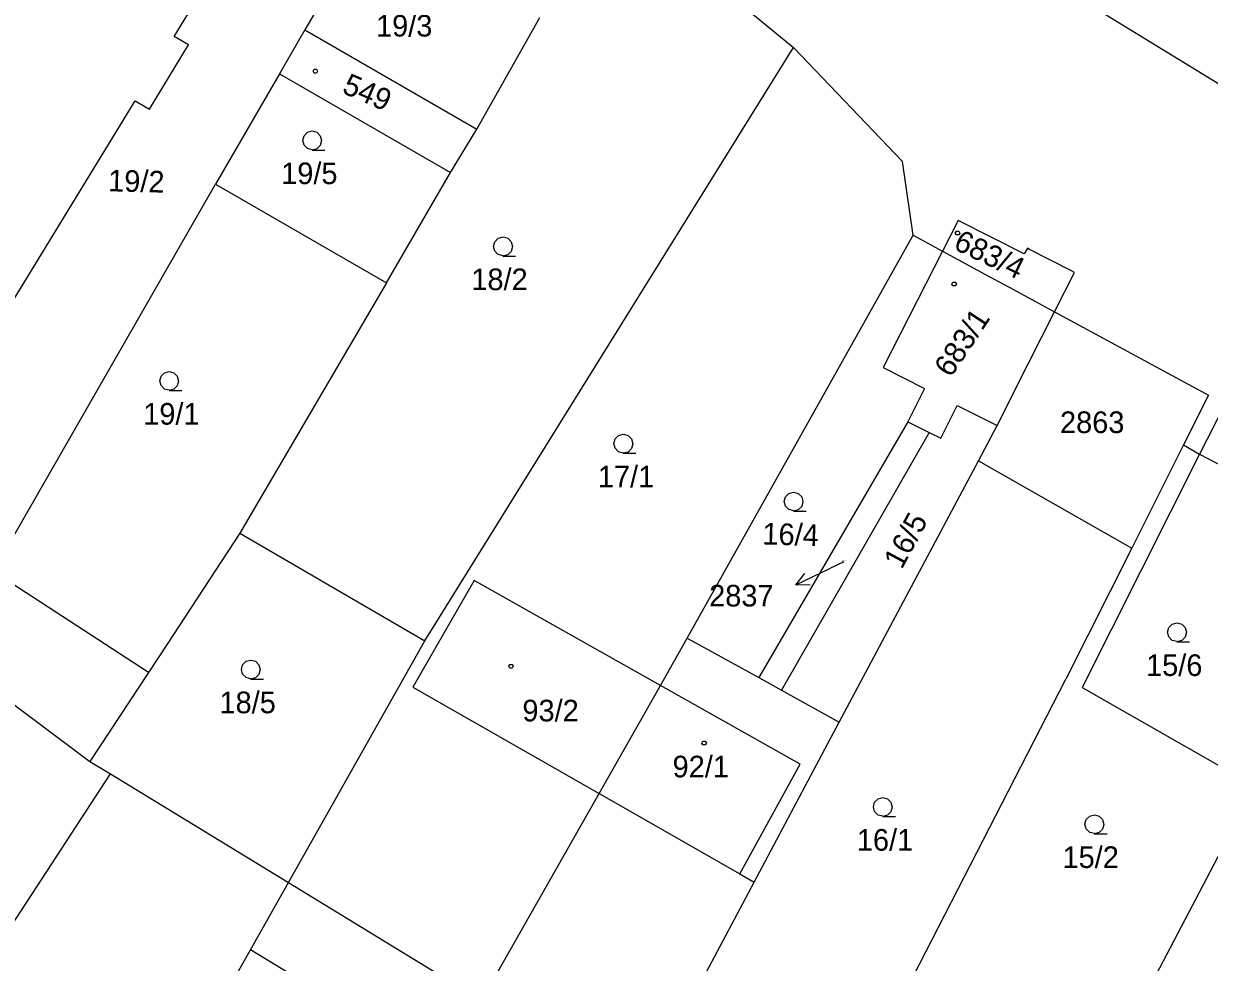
# Model space of a CAD drawing. Extents: x -580630 to -576196, y -1189024 to -1183567.
# Drawn here: x -578572.8 to -578479.7, y -1185883.6 to -1185809.9 of the extents above; entities that cross this region are included whole.
import ezdxf

# ---------------------------------------------------------------- set-up
doc = ezdxf.new("R2010")
doc.units = 0
for name, color, linetype in [('Vrstva 1', 7, 'Continuous'), ('Vrstva 16', 7, 'Continuous'), ('Vrstva 18', 7, 'Continuous'), ('Vrstva 19', 7, 'Continuous'), ('Vrstva 25', 7, 'Continuous'), ('Vrstva 4', 7, 'Continuous')]:
    doc.layers.add(name, color=color, linetype=linetype)

msp = doc.modelspace()

# ---------------------------------------------------------------- linework, layer by layer
at = {"layer": 'Vrstva 1'}
for p, q in [((-578526.69, -1185800.01), (-578512.38, -1185811.74)), ((-578545.71, -1185801.64), (-578550.75, -1185810.37)), ((-578500.65, -1185801.29), (-578467.32, -1185821.75)), ((-578561.01, -1185810.88), (-578558.58, -1185806.86)), ((-578537.24, -1185818.17), (-578532.29, -1185809.39)), ((-578559.9, -1185811.55), (-578561.01, -1185810.88)), ((-578550.75, -1185810.37), (-578552.75, -1185813.83)), ((-578550.75, -1185810.37), (-578537.24, -1185818.17)), ((-578562.96, -1185816.6), (-578559.9, -1185811.55)), ((-578541.34, -1185858.39), (-578512.38, -1185811.74)), ((-578503.8, -1185820.72), (-578512.38, -1185811.74)), ((-578552.75, -1185813.83), (-578557.76, -1185822.49)), ((-578552.75, -1185813.83), (-578539.32, -1185821.58)), ((-578576.12, -1185835.63), (-578564.07, -1185815.93)), ((-578564.07, -1185815.93), (-578562.96, -1185816.6)), ((-578539.32, -1185821.58), (-578537.24, -1185818.17)), ((-578502.98, -1185826.5), (-578503.8, -1185820.72)), ((-578544.35, -1185830.24), (-578539.32, -1185821.58)), ((-578573.89, -1185850.62), (-578557.76, -1185822.49)), ((-578557.76, -1185822.49), (-578544.35, -1185830.24)), ((-578499.45, -1185825.34), (-578500.67, -1185827.75)), ((-578494.27, -1185827.96), (-578499.45, -1185825.34)), ((-578520.72, -1185858.17), (-578502.98, -1185826.5)), ((-578502.98, -1185826.5), (-578500.67, -1185827.75)), ((-578500.67, -1185827.75), (-578505.32, -1185836.9)), ((-578500.67, -1185827.75), (-578497.05, -1185829.71)), ((-578494, -1185827.53), (-578494.27, -1185827.96)), ((-578493.83, -1185827.62), (-578494, -1185827.53)), ((-578490.6, -1185829.27), (-578493.83, -1185827.62)), ((-578497.05, -1185829.71), (-578495.43, -1185830.59)), ((-578491.87, -1185832.52), (-578490.3, -1185829.42)), ((-578490.3, -1185829.42), (-578490.6, -1185829.27)), ((-578544.35, -1185830.24), (-578555.85, -1185849.92)), ((-578495.43, -1185830.59), (-578491.87, -1185832.52)), ((-578493.91, -1185836.56), (-578491.87, -1185832.52)), ((-578491.87, -1185832.52), (-578479.78, -1185839.07)), ((-578474.56, -1185831.99), (-578479.89, -1185842.54)), ((-578505.32, -1185836.9), (-578502.08, -1185838.56)), ((-578496.38, -1185841.46), (-578493.91, -1185836.56)), ((-578502.08, -1185838.56), (-578503.39, -1185841.16)), ((-578479.78, -1185839.07), (-578481.74, -1185842.97)), ((-578500.81, -1185842.46), (-578499.51, -1185839.88)), ((-578499.51, -1185839.88), (-578496.38, -1185841.46)), ((-578503.39, -1185841.16), (-578515.11, -1185861.27)), ((-578501.72, -1185842), (-578513.32, -1185862.26)), ((-578503.39, -1185841.16), (-578501.72, -1185842)), ((-578501.72, -1185842), (-578500.81, -1185842.46)), ((-578497.85, -1185844.23), (-578496.38, -1185841.46)), ((-578479.89, -1185842.54), (-578480.48, -1185843.7)), ((-578480.48, -1185843.7), (-578489.71, -1185862.04)), ((-578481.74, -1185842.97), (-578485.81, -1185851.09)), ((-578481.74, -1185842.97), (-578480.48, -1185843.7)), ((-578480.48, -1185843.7), (-578478.46, -1185844.75)), ((-578508.78, -1185864.78), (-578497.85, -1185844.23)), ((-578497.85, -1185844.23), (-578485.81, -1185851.09)), ((-578555.85, -1185849.92), (-578561.58, -1185858.65)), ((-578555.85, -1185849.92), (-578541.34, -1185858.39)), ((-578485.81, -1185851.09), (-578490.99, -1185861.4)), ((-578563.04, -1185860.88), (-578575.31, -1185852.88)), ((-578537.46, -1185853.65), (-578542.28, -1185862.02)), ((-578522.81, -1185861.9), (-578537.46, -1185853.65)), ((-578561.58, -1185858.65), (-578563.04, -1185860.88)), ((-578552.04, -1185877.37), (-578541.34, -1185858.39)), ((-578522.81, -1185861.9), (-578520.72, -1185858.17)), ((-578520.72, -1185858.17), (-578515.11, -1185861.27)), ((-578563.04, -1185860.88), (-578567.64, -1185867.87)), ((-578515.11, -1185861.27), (-578513.32, -1185862.26)), ((-578509.24, -1185896.95), (-578490.99, -1185861.4)), ((-578542.28, -1185862.02), (-578527.63, -1185870.38)), ((-578527.63, -1185870.38), (-578522.81, -1185861.9)), ((-578513.32, -1185862.26), (-578508.78, -1185864.78)), ((-578489.71, -1185862.04), (-578476.14, -1185869.81)), ((-578515.46, -1185877.35), (-578508.78, -1185864.78)), ((-578567.64, -1185867.87), (-578566.01, -1185868.83)), ((-578577.1, -1185885.8), (-578566.01, -1185868.83)), ((-578566.01, -1185868.83), (-578552.04, -1185877.37)), ((-578485.08, -1185886.89), (-578476.14, -1185869.81)), ((-578536.88, -1185886.63), (-578527.63, -1185870.38)), ((-578527.63, -1185870.38), (-578516.59, -1185876.68)), ((-578555.03, -1185882.67), (-578552.04, -1185877.37)), ((-578552.04, -1185877.37), (-578536.88, -1185886.63)), ((-578524.57, -1185894.48), (-578515.46, -1185877.35)), ((-578516.59, -1185876.68), (-578515.46, -1185877.35)), ((-578562.64, -1185896.16), (-578555.03, -1185882.67))]:
    msp.add_line(p, q, dxfattribs=at)
at = {"layer": 'Vrstva 16'}
for p in [(-578508.43, -1185852.16), (-578512.178, -1185853.981)]:
    msp.add_line(p, (-578509.48, -1185852.67), dxfattribs=at)
msp.add_lwpolyline([(-578511.06, -1185853.994), (-578512.178, -1185853.981), (-578511.497, -1185853.094)], dxfattribs=at)
at = {"layer": 'Vrstva 25'}
for points in [[(-578549.84, -1185813.46), (-578549.75, -1185813.61), (-578549.84, -1185813.76), (-578550.02, -1185813.76), (-578550.11, -1185813.61), (-578550.02, -1185813.46)], [(-578499.4, -1185826.18), (-578499.31, -1185826.33), (-578499.4, -1185826.48), (-578499.58, -1185826.48), (-578499.67, -1185826.33), (-578499.58, -1185826.18)], [(-578499.67, -1185830.19), (-578499.58, -1185830.34), (-578499.67, -1185830.49), (-578499.85, -1185830.49), (-578499.94, -1185830.34), (-578499.85, -1185830.19)], [(-578534.47, -1185860.23), (-578534.38, -1185860.38), (-578534.47, -1185860.53), (-578534.65, -1185860.53), (-578534.74, -1185860.38), (-578534.65, -1185860.23)], [(-578519.31, -1185866.26), (-578519.22, -1185866.41), (-578519.31, -1185866.56), (-578519.49, -1185866.56), (-578519.58, -1185866.41), (-578519.49, -1185866.26)]]:
    msp.add_lwpolyline(points, close=True, dxfattribs=at)
for points in [[(-578550.17, -1185819.79), (-578550.55, -1185819.69), (-578550.82, -1185819.42), (-578550.92, -1185819.05), (-578550.82, -1185818.68), (-578550.55, -1185818.41), (-578550.18, -1185818.31), (-578549.81, -1185818.41), (-578549.54, -1185818.68), (-578549.44, -1185819.06), (-578549.54, -1185819.44), (-578549.81, -1185819.71), (-578550.19, -1185819.81), (-578549.19, -1185819.81)], [(-578535.18, -1185828.12), (-578535.56, -1185828.02), (-578535.83, -1185827.75), (-578535.93, -1185827.38), (-578535.83, -1185827.01), (-578535.56, -1185826.74), (-578535.19, -1185826.64), (-578534.82, -1185826.74), (-578534.55, -1185827.01), (-578534.45, -1185827.39), (-578534.55, -1185827.77), (-578534.82, -1185828.04), (-578535.2, -1185828.14), (-578534.2, -1185828.14)], [(-578561.4, -1185838.69), (-578561.78, -1185838.59), (-578562.05, -1185838.32), (-578562.15, -1185837.95), (-578562.05, -1185837.58), (-578561.78, -1185837.31), (-578561.41, -1185837.21), (-578561.04, -1185837.31), (-578560.77, -1185837.58), (-578560.67, -1185837.96), (-578560.77, -1185838.34), (-578561.04, -1185838.61), (-578561.42, -1185838.71), (-578560.42, -1185838.71)], [(-578525.73, -1185843.62), (-578526.11, -1185843.52), (-578526.38, -1185843.25), (-578526.48, -1185842.88), (-578526.38, -1185842.51), (-578526.11, -1185842.24), (-578525.74, -1185842.14), (-578525.37, -1185842.24), (-578525.1, -1185842.51), (-578525, -1185842.89), (-578525.1, -1185843.27), (-578525.37, -1185843.54), (-578525.75, -1185843.64), (-578524.75, -1185843.64)], [(-578512.36, -1185848.17), (-578512.74, -1185848.07), (-578513.01, -1185847.8), (-578513.11, -1185847.43), (-578513.01, -1185847.06), (-578512.74, -1185846.79), (-578512.37, -1185846.69), (-578512, -1185846.79), (-578511.73, -1185847.06), (-578511.63, -1185847.44), (-578511.73, -1185847.82), (-578512, -1185848.09), (-578512.38, -1185848.19), (-578511.38, -1185848.19)], [(-578482.24, -1185858.44), (-578482.62, -1185858.34), (-578482.89, -1185858.07), (-578482.99, -1185857.7), (-578482.89, -1185857.33), (-578482.62, -1185857.06), (-578482.25, -1185856.96), (-578481.88, -1185857.06), (-578481.61, -1185857.33), (-578481.51, -1185857.71), (-578481.61, -1185858.09), (-578481.88, -1185858.36), (-578482.26, -1185858.46), (-578481.26, -1185858.46)], [(-578554.99, -1185861.37), (-578555.37, -1185861.27), (-578555.64, -1185861), (-578555.74, -1185860.63), (-578555.64, -1185860.26), (-578555.37, -1185859.99), (-578555, -1185859.89), (-578554.63, -1185859.99), (-578554.36, -1185860.26), (-578554.26, -1185860.64), (-578554.36, -1185861.02), (-578554.63, -1185861.29), (-578555.01, -1185861.39), (-578554.01, -1185861.39)], [(-578505.35, -1185872.17), (-578505.73, -1185872.07), (-578506, -1185871.8), (-578506.1, -1185871.43), (-578506, -1185871.06), (-578505.73, -1185870.79), (-578505.36, -1185870.69), (-578504.99, -1185870.79), (-578504.72, -1185871.06), (-578504.62, -1185871.44), (-578504.72, -1185871.82), (-578504.99, -1185872.09), (-578505.37, -1185872.19), (-578504.37, -1185872.19)], [(-578488.73, -1185873.53), (-578489.11, -1185873.43), (-578489.38, -1185873.16), (-578489.48, -1185872.79), (-578489.38, -1185872.42), (-578489.11, -1185872.15), (-578488.74, -1185872.05), (-578488.37, -1185872.15), (-578488.1, -1185872.42), (-578488, -1185872.8), (-578488.1, -1185873.18), (-578488.37, -1185873.45), (-578488.75, -1185873.55), (-578487.75, -1185873.55)]]:
    msp.add_lwpolyline(points, dxfattribs=at)
at = {"layer": 'Vrstva 4'}
for p, q in [((-578511.85, -1185868.06), (-578522.81, -1185861.9)), ((-578574.65, -1185862.6), (-578567.64, -1185867.87)), ((-578516.59, -1185876.68), (-578511.85, -1185868.06)), ((-578544.82, -1185888.83), (-578555.03, -1185882.67))]:
    msp.add_line(p, q, dxfattribs=at)

# ---------------------------------------------------------------- texts
at = {"layer": 'Vrstva 16'}
msp.add_text('2837', height=1.7, dxfattribs=at).set_placement((-578518.999, -1185855.68))
at = {"layer": 'Vrstva 18'}
for s, height, p in [('19/3', 1.7, (-578545.163, -1185810.89)), ('19/5', 1.7, (-578552.613, -1185822.49)), ('18/2', 1.7, (-578537.676, -1185830.82)), ('19/1', 1.7, (-578563.448, -1185841.39)), ('2863', 1.7, (-578491.441, -1185842.05)), ('17/1', 1.7, (-578527.738, -1185846.32)), ('2837', 0.1, (-578508.594, -1185852.16)), ('15/6', 1.7, (-578484.683, -1185861.14)), ('18/5', 1.7, (-578557.459, -1185864.07)), ('16/1', 1.7, (-578507.398, -1185874.87)), ('15/2', 1.7, (-578491.246, -1185876.23))]:
    msp.add_text(s, height=height, dxfattribs=at).set_placement(p)
for s, rotation, p in [('19/2', 358.55699, (-578566.219, -1185823.048)), ('16/5', 61.82215, (-578503.873, -1185852.823)), ('16/4', 358.3851, (-578514.835, -1185850.802))]:
    msp.add_text(s, height=1.7, rotation=rotation, dxfattribs=at).set_placement(p)
at = {"layer": 'Vrstva 19'}
for s, rotation, p in [('549', 336.67, (-578547.917, -1185815.288)), ('683/4', 334.37817, (-578499.898, -1185827.546)), ('683/1', 56.37905, (-578500.021, -1185837.754))]:
    msp.add_text(s, height=1.7, rotation=rotation, dxfattribs=at).set_placement(p)
for s, p in [('93/2', (-578533.665, -1185864.71)), ('92/1', (-578521.869, -1185869.11))]:
    msp.add_text(s, height=1.7, dxfattribs=at).set_placement(p)

doc.saveas('drawing.dxf')
